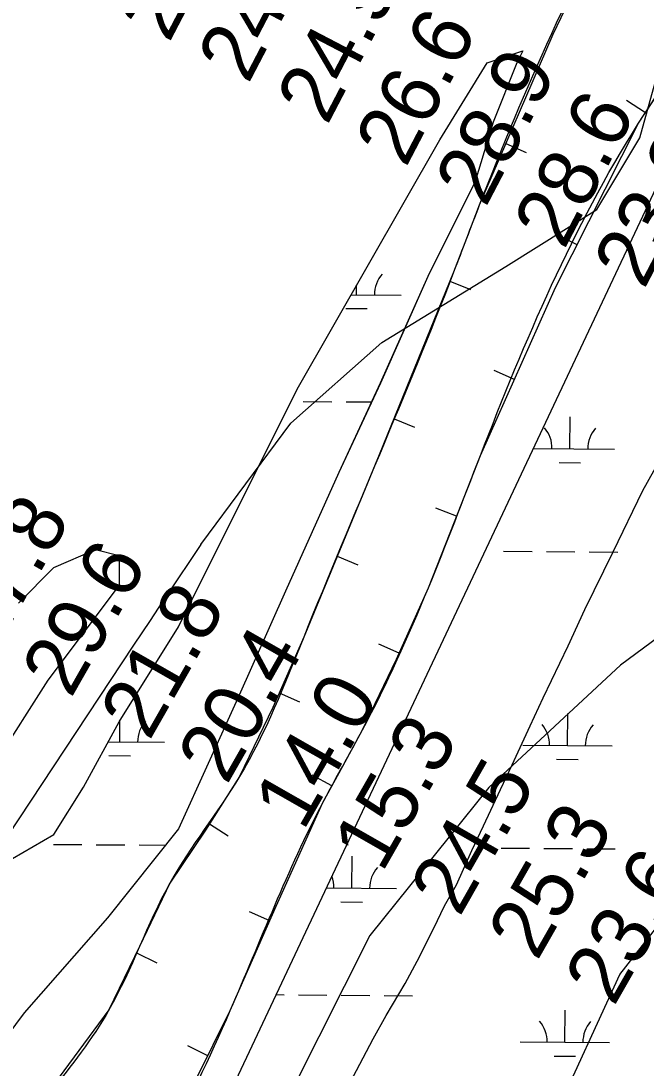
# Model space of a CAD drawing. Extents: x 3271442 to 3309282, y 752266 to 777610.
# Drawn here: x 3287643 to 3288344, y 767918 to 769092 of the extents above; entities that cross this region are included whole.
import ezdxf

# ---------------------------------------------------------------- set-up
doc = ezdxf.new("R2010")
doc.units = 0
for name, color, linetype in [('V-BORW-LINE', 7, 'Continuous'), ('V-RIVR-RANG', 7, 'Continuous'), ('V-SITE-VEGE', 7, 'Continuous'), ('V-TOPO-MINR', 7, 'Continuous'), ('V-WETL-SWMP', 7, 'Continuous')]:
    doc.layers.add(name, color=color, linetype=linetype)

msp = doc.modelspace()

# ---------------------------------------------------------------- linework, layer by layer
at = {"layer": 'V-BORW-LINE'}
for p, q in [((3288343.1, 768989.1), (3288322.1, 769002.8)), ((3288186.6, 768954.7), (3288209.6, 768944.8)), ((3288266.5, 768841.3), (3288244.2, 768852.5)), ((3288124, 768800.4), (3288147.1, 768791)), ((3288196.2, 768690.3), (3288173.4, 768700.4)), ((3288061.3, 768646), (3288084.4, 768636.6)), ((3288131.5, 768536.8), (3288108.2, 768545.9)), ((3287997.7, 768492), (3288020.8, 768482.5)), ((3288067, 768383.2), (3288044.2, 768393.4)), ((3287932.5, 768338.7), (3287955.4, 768328.7)), ((3287991.7, 768234.7), (3287969.7, 768246.6)), ((3287854.4, 768191.9), (3287875.5, 768178.5)), ((3287922.1, 768083.4), (3287899.2, 768093.5)), ((3287772.7, 768047.3), (3287795.2, 768036.3)), ((3287852.5, 767932), (3287830.2, 767943.2))]:
    msp.add_line(p, q, dxfattribs=at)
for points in [[(3288329.3, 769264.9), (3288239.3, 769077), (3288156.9, 768885.7), (3288142.4, 768848.1), (3288128.1, 768810.5), (3288044.8, 768605.6), (3287960, 768401.3), (3287925.5, 768322.6), (3287888.2, 768245.2), (3287849.9, 768184.9), (3287810, 768125.6), (3287776.1, 768054.4), (3287741.7, 767983.4), (3287674.1, 767892.1)], [(3287800.5, 767827.4), (3287877.7, 767982.7), (3287929.3, 768099.6), (3287981.6, 768216.1), (3288003.8, 768256.8), (3288026, 768297.5), (3288064, 768376.5), (3288099.8, 768456.5), (3288129.1, 768530.6), (3288158.1, 768604.9), (3288242.2, 768793.3), (3288335.4, 768977.4), (3288374.1, 769036.9)]]:
    msp.add_lwpolyline(points, dxfattribs=at)
msp.add_spline([(3288895.6, 770368.3), (3288948.3, 770351.6), (3288945.9, 770275), (3288924, 770188.3), (3288802.1, 769884.9), (3288721.3, 769763), (3288606.3, 769551.5), (3288546.8, 769390.6), (3288519.5, 769311.8), (3288413.6, 769096.1), (3288335.4, 768977.4), (3288158.1, 768604.9), (3288099.8, 768456.5), (3288026, 768297.5), (3287981.6, 768216.1), (3287877.7, 767982.7), (3287716.3, 767675.7), (3287537.8, 767414.3), (3287422.2, 767213.6), (3287384.9, 767134.6), (3287323.6, 766984.2), (3287210.2, 766750.6), (3287152.6, 766578.2), (3287021.4, 766252.5), (3286920.2, 766027.8), (3286882.6, 765970.8), (3286824.9, 765909.7), (3286802.9, 765958.5), (3286799.6, 766005.8), (3286860.6, 766282.5), (3286933.4, 766428.6), (3286988.8, 766593.1), (3287018.1, 766670), (3287095, 766821.6), (3287179.4, 766950.5), (3287250.7, 767111.3), (3287335.8, 767252.7), (3287403.7, 767429.9), (3287490.7, 767568.5), (3287565.1, 767720.2), (3287607.6, 767799.9), (3287741.7, 767983.4), (3287810, 768125.6), (3287888.2, 768245.2), (3287960, 768401.3), (3288128.1, 768810.5), (3288156.9, 768885.7), (3288329.3, 769264.9), (3288408.3, 769413.8), (3288665.3, 769952.6), (3288824.1, 770225.2), (3288895.6, 770368.3)], degree=3, dxfattribs=at)
at = {"layer": 'V-SITE-VEGE'}
for points in [[(3287633.4, 768153.2), (3287680, 768179.9), (3287713.2, 768233.1), (3287753.2, 768306.4), (3287819.7, 768412.9), (3287952.8, 768679.2), (3288112.5, 768958.8), (3288165.7, 769045.4), (3288205.6, 769058.7), (3288199, 769045.4), (3288172.4, 768978.8), (3288152.4, 768912.2), (3288099.2, 768805.7), (3288046, 768685.9), (3287999.4, 768586), (3287939.5, 768452.8), (3287886.3, 768333), (3287819.7, 768186.5), (3287739.9, 768086.6), (3287646.7, 767980.1), (3287586.8, 767900.2)], [(3287968.8, 767813.8), (3287975.4, 767825.6), (3287984.8, 767846.8), (3287992.7, 767862.6), (3288007.4, 767892.9), (3288019.4, 767915.3), (3288038, 767950.9), (3288052.6, 767977.3), (3288073.9, 768012.9), (3288087.2, 768038), (3288105.9, 768074.9), (3288117.9, 768100), (3288131.2, 768123.7), (3288148.5, 768162), (3288161.8, 768189.7), (3288180.5, 768230.5), (3288193.8, 768258.2), (3288213.8, 768301.8), (3288228.4, 768333.4), (3288256.4, 768391.5), (3288275.1, 768432.4), (3288307, 768497), (3288340.3, 768565.6), (3288366.9, 768613.1)], [(3287640.1, 768439.5), (3287680, 768479.5), (3287726.6, 768499.4), (3287753.2, 768492.8), (3287753.2, 768472.8), (3287753.2, 768459.5), (3287673.3, 768353), (3287613.4, 768259.8)]]:
    msp.add_lwpolyline(points, dxfattribs=at)
at = {"layer": 'V-TOPO-MINR'}
for points in [[(3287844.8, 768505.2), (3287945.7, 768641.1), (3288047.6, 768731.8), (3288186.8, 768817), (3288288.6, 768880.9), (3288336.9, 768961), (3288369.3, 769078.5), (3288369.7, 769249.7), (3288364.8, 769436.8), (3288317.2, 769634.8), (3288285.3, 769736.5), (3288285.8, 769912.9), (3288318.6, 770223), (3288329.8, 770404.8), (3288357.2, 770666.7), (3288368.3, 770853.9), (3288427.5, 771014.1), (3288556.4, 771249.1), (3288741.7, 771521.2)], [(3288519.9, 768521.4), (3288315.3, 768369.9), (3288167.7, 768232.6), (3288034.3, 768066.7), (3287948.4, 767895.9), (3287814.8, 767635), (3287795.6, 767559), (3287833.4, 767501.9), (3287852.4, 767478.1), (3287942.6, 767449.4), (3288023.4, 767496.7), (3288090.2, 767596.3), (3288214.2, 767805), (3288314.4, 768023.2), (3288381.2, 768108.5)], [(3287844.8, 768505.2), (3287806.2, 768447.6), (3287796.9, 768433.8), (3287787.7, 768420), (3287778.5, 768406.2), (3287769.3, 768392.4), (3287601.6, 768139.2), (3287563.8, 768082.2), (3287526.1, 768025.1), (3287488.4, 767968.1), (3287450.8, 767911)]]:
    msp.add_lwpolyline(points, dxfattribs=at)
at = {"layer": 'V-WETL-SWMP'}
for p, q in [((3287529.8, 767152.5), (3289200.9, 770701.5)), ((3288019.4, 768785.2), (3288019.4, 768795.9)), ((3288013.3, 768785.2), (3288069.4, 768784.8)), ((3288007.2, 768769.9), (3288031.2, 768769.7)), ((3287959.5, 768665.6), (3287991.5, 768665.3)), ((3288007.5, 768665.2), (3288036.2, 768665)), ((3288258.4, 768612.4), (3288258.7, 768648.4)), ((3288217.4, 768612.7), (3288308.4, 768612)), ((3288246.3, 768597.1), (3288270.3, 768596.9)), ((3288184.1, 768497.6), (3288216.1, 768497.3)), ((3288232.1, 768497.2), (3288264.1, 768496.9)), ((3288280.1, 768496.8), (3288312.1, 768496.5)), ((3288255.7, 768279.7), (3288256, 768315.7)), ((3287753.8, 768283.9), (3287754, 768307.7)), ((3287741, 768284), (3287803.8, 768283.5)), ((3288205.7, 768280.1), (3288305.7, 768279.3)), ((3287741.7, 768268.5), (3287765.7, 768268.3)), ((3288243.6, 768264.4), (3288267.6, 768264.2)), ((3287679.4, 768169), (3287711.4, 768168.8)), ((3287727.4, 768168.6), (3287759.4, 768168.4)), ((3287775.4, 768168.3), (3287804.9, 768168)), ((3288181.3, 768164.9), (3288213.3, 768164.6)), ((3288229.3, 768164.5), (3288261.3, 768164.3)), ((3288277.3, 768164.1), (3288309.3, 768163.9)), ((3288013.9, 768119.9), (3288014.2, 768155.9)), ((3287985.4, 768120.1), (3288063.9, 768119.4)), ((3288001.8, 768104.5), (3288025.8, 768104.3)), ((3287929.1, 768000.5), (3287938.1, 768000.4)), ((3287954.1, 768000.3), (3287986.1, 768000)), ((3288002.1, 767999.9), (3288034.1, 767999.6)), ((3288050.1, 767999.5), (3288082, 767999.2)), ((3288252.9, 767947.1), (3288253.2, 767983.1)), ((3288202.9, 767947.5), (3288302.9, 767946.7)), ((3288240.8, 767931.7), (3288264.8, 767931.5))]:
    msp.add_line(p, q, dxfattribs=at)
for points in [[(3287633.4, 768153.2), (3287680, 768179.9), (3287713.2, 768233.1), (3287753.2, 768306.4), (3287819.7, 768412.9), (3287952.8, 768679.2), (3288112.5, 768958.8), (3288165.7, 769045.4), (3288205.6, 769058.7), (3288199, 769045.4), (3288172.4, 768978.8), (3288152.4, 768912.2), (3288099.2, 768805.7), (3288045.9, 768685.9), (3287999.4, 768586), (3287939.5, 768452.8), (3287886.3, 768333), (3287819.7, 768186.5), (3287739.9, 768086.6), (3287646.7, 767980.1), (3287586.8, 767900.2)], [(3287640.1, 768439.5), (3287680, 768479.5), (3287726.6, 768499.4), (3287753.2, 768492.8), (3287753.2, 768472.8), (3287753.2, 768459.5), (3287673.3, 768353), (3287613.4, 768259.8)]]:
    msp.add_lwpolyline(points, dxfattribs=at)
for centre, start, end in [((3288074.6, 768785.2), 138.7563, 180.2999), ((3288203.2, 768613.3), 358.7563, 40.2999), ((3288313.7, 768612.4), 138.7563, 180.2999), ((3287809, 768283.9), 138.7563, 180.2999), ((3288200.4, 768280.7), 358.7563, 40.2999), ((3288310.9, 768279.8), 138.7563, 180.2999), ((3288069.1, 768119.9), 138.7563, 180.2999), ((3287958.6, 768120.8), 358.7563, 20.7541), ((3288197.7, 767948), 358.7563, 40.2999), ((3288308.2, 767947.1), 138.7563, 180.2999)]:
    msp.add_arc(centre, 35.2, start, end, dxfattribs=at)

# ---------------------------------------------------------------- texts
at = {"layer": 'V-RIVR-RANG'}
for s, rotation, p in [('27.3', 62.4383, (3287808.9, 769066.5)), ('24.8', 62.4383, (3287897.7, 769020.4)), ('24.9', 62.4383, (3287986.3, 768974.1)), ('26.6', 62.4383, (3288074.4, 768926.7)), ('28.9', 62.4383, (3288163.9, 768882)), ('28.6', 62.4383, (3288251.9, 768834.6)), ('23.2', 62.4383, (3288341.5, 768790.1)), ('27.8', 60.2783, (3287612.8, 768382.7)), ('29.6', 60.2783, (3287698.9, 768331.7)), ('21.8', 60.2783, (3287786.8, 768284)), ('20.4', 60.2783, (3287873.7, 768234.6)), ('14.0', 60.2783, (3287959.3, 768182.7)), ('15.3', 60.2783, (3288047.7, 768135.9)), ('24.5', 60.2783, (3288134.6, 768086.5)), ('25.3', 60.2783, (3288221.6, 768037.2)), ('23.6', 60.2783, (3288307.7, 767986.2))]:
    msp.add_text(s, height=67, rotation=rotation, dxfattribs=at).set_placement(p)

doc.saveas('drawing.dxf')
